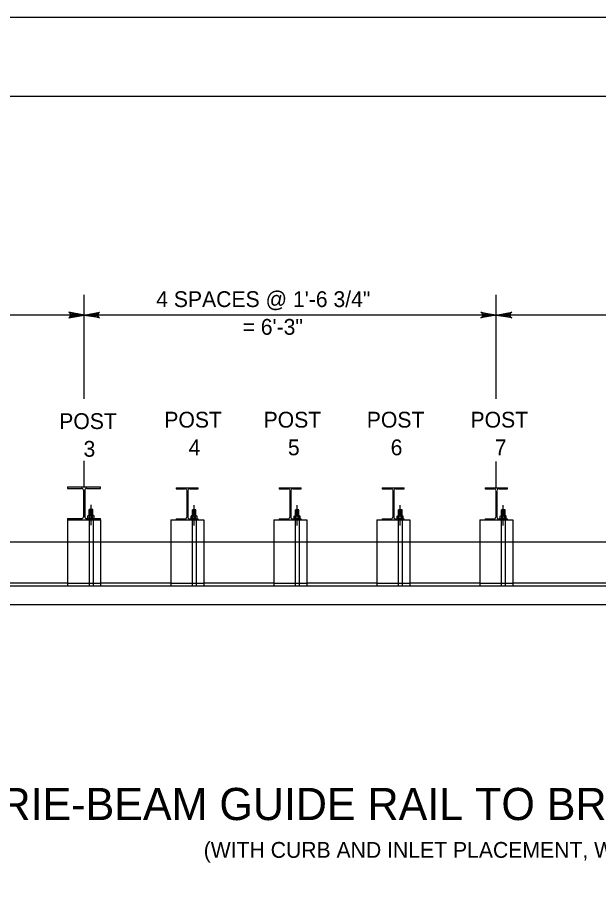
# Model space of a CAD drawing. Extents: x 632007860 to 635435983, y 295418622 to 297794622.
# Drawn here: x 632166503 to 632276713, y 297631068 to 297794622 of the extents above; entities that cross this region are included whole.
import ezdxf

# ---------------------------------------------------------------- set-up
doc = ezdxf.new("R2010")
doc.units = 0
for name, color, linetype in [('1', 7, 'Continuous'), ('2', 7, 'Continuous'), ('PLT-BNDY', 7, 'Continuous'), ('S-ABUT', 7, 'Continuous'), ('S-DETL-DIMS', 7, 'Continuous'), ('S-DETL-T120', 7, 'Continuous'), ('S-DETL-T175', 7, 'Continuous'), ('S-MISC-CNTR-WT01', 7, 'Continuous'), ('S-STEL', 7, 'Continuous')]:
    doc.layers.add(name, color=color, linetype=linetype)

msp = doc.modelspace()

# ---------------------------------------------------------------- linework, layer by layer
at = {"layer": '1'}
msp.add_lwpolyline([(632833860, 297215622), (632833860, 297779622), (632047860, 297779622), (632047860, 297215622), (632833860, 297215622), (632833860, 297241981), (632633860, 297241981), (632633860, 297306659), (632833860, 297306659), (632833860, 297335622), (632633860, 297335622), (632633860, 297215622), (632712661, 297215622), (632712661, 297241981), (632712661, 297215622), (632789661, 297215622), (632789661, 297241981), (632789661, 297229665), (632833860, 297229665)], dxfattribs=at)
at = {"layer": 'PLT-BNDY'}
msp.add_lwpolyline([(632007860, 297794622), (632848860, 297794622), (632848860, 297200622), (632007860, 297200622)], close=True, dxfattribs=at)
at = {"layer": 'S-ABUT'}
for p, q in [((632143250, 297695131), (632176053, 297695131)), ((632176053, 297695131), (632182311, 297695131)), ((632182311, 297695131), (632195583, 297695131)), ((632195583, 297695131), (632201841, 297695131)), ((632201841, 297695131), (632215114, 297695131)), ((632215114, 297695131), (632221371, 297695131)), ((632221371, 297695131), (632234644, 297695131)), ((632234644, 297695131), (632240901, 297695131)), ((632240901, 297695131), (632254174, 297695131)), ((632254174, 297695131), (632260432, 297695131)), ((632260432, 297695131), (632293235, 297695131)), ((632176053, 297687315), (632143250, 297687315)), ((632176053, 297687315), (632182332, 297687315)), ((632195583, 297687315), (632182311, 297687315)), ((632195583, 297687315), (632201862, 297687315)), ((632215114, 297687315), (632201841, 297687315)), ((632215114, 297687315), (632221393, 297687315)), ((632234644, 297687315), (632221371, 297687315)), ((632234644, 297687315), (632240923, 297687315)), ((632254174, 297687315), (632240901, 297687315)), ((632254174, 297687315), (632260453, 297687315)), ((632293235, 297687315), (632260432, 297687315))]:
    msp.add_line(p, q, dxfattribs=at)
at = {"layer": 'S-DETL-DIMS'}
for p, q in [((632257303, 297738146), (632073719, 297738146)), ((632413545, 297738146), (632257303, 297738146))]:
    msp.add_line(p, q, dxfattribs=at)
for points in [[(632179182, 297738146), (632176269, 297738692), (632176494, 297738537), (632176609, 297738341), (632176643, 297738146), (632176609, 297737951), (632176494, 297737755), (632176269, 297737600), (632179182, 297738146), (632176494, 297737755), (632176609, 297737951), (632179182, 297738146), (632176643, 297738146), (632176609, 297738341), (632179182, 297738146), (632176494, 297738537)], [(632179182, 297738146), (632182094, 297738692), (632181870, 297738537), (632181754, 297738341), (632181721, 297738146), (632181754, 297737951), (632181870, 297737755), (632182094, 297737600), (632179182, 297738146), (632181870, 297737755), (632181754, 297737951), (632179182, 297738146), (632181721, 297738146), (632181754, 297738341), (632179182, 297738146), (632181870, 297738537)], [(632257303, 297738146), (632254390, 297737600), (632254615, 297737755), (632254731, 297737951), (632254764, 297738146), (632254731, 297738341), (632254615, 297738537), (632254390, 297738692), (632257303, 297738146), (632254615, 297738537), (632254731, 297738341), (632257303, 297738146), (632254764, 297738146), (632254731, 297737951), (632257303, 297738146), (632254615, 297737755)], [(632257303, 297738146), (632260216, 297738692), (632259991, 297738537), (632259875, 297738341), (632259842, 297738146), (632259875, 297737951), (632259991, 297737755), (632260216, 297737600), (632257303, 297738146), (632259991, 297737755), (632259875, 297737951), (632257303, 297738146), (632259842, 297738146), (632259875, 297738341), (632257303, 297738146), (632259991, 297738537)]]:
    msp.add_lwpolyline(points, dxfattribs=at)
at = {"layer": 'S-MISC-CNTR-WT01'}
for p, q in [((632179182, 297722248), (632179182, 297742000)), ((632257303, 297722248), (632257303, 297742000)), ((632179182, 297705545), (632179182, 297710504)), ((632180488, 297698320), (632180488, 297702143)), ((632200023, 297698256), (632200023, 297702079)), ((632219553, 297698256), (632219553, 297702079)), ((632239084, 297698256), (632239084, 297702079)), ((632258614, 297698256), (632258614, 297702079))]:
    msp.add_line(p, q, dxfattribs=at)
at = {"layer": 'S-STEL'}
for p, q in [((632257303, 297705415), (632257303, 297710359)), ((632176053, 297705545), (632182311, 297705545)), ((632176053, 297705545), (632176053, 297705285)), ((632176053, 297705285), (632178693, 297705285)), ((632179052, 297704925), (632179052, 297699915)), ((632179312, 297704925), (632179312, 297699915)), ((632179671, 297705285), (632182311, 297705285)), ((632182311, 297705285), (632182311, 297705545)), ((632196625, 297705415), (632200800, 297705415)), ((632196625, 297705415), (632196625, 297705220)), ((632196625, 297705220), (632198223, 297705220)), ((632198615, 297704796), (632198615, 297699850)), ((632198810, 297704796), (632198810, 297699850)), ((632199201, 297705220), (632200800, 297705220)), ((632200800, 297705220), (632200800, 297705415)), ((632216155, 297705415), (632220330, 297705415)), ((632216155, 297705415), (632216155, 297705220)), ((632216155, 297705220), (632217754, 297705220)), ((632218145, 297704796), (632218145, 297699850)), ((632218340, 297704796), (632218340, 297699850)), ((632218731, 297705220), (632220330, 297705220)), ((632220330, 297705220), (632220330, 297705415)), ((632235685, 297705415), (632239860, 297705415)), ((632235685, 297705415), (632235685, 297705220)), ((632235685, 297705220), (632237284, 297705220)), ((632237675, 297704796), (632237675, 297699850)), ((632237870, 297704796), (632237870, 297699850)), ((632238261, 297705220), (632239860, 297705220)), ((632239860, 297705220), (632239860, 297705415)), ((632255215, 297705415), (632259391, 297705415)), ((632255215, 297705415), (632255215, 297705220)), ((632255215, 297705220), (632256814, 297705220)), ((632257205, 297704796), (632257205, 297699850)), ((632257400, 297704796), (632257400, 297699850)), ((632257792, 297705220), (632259391, 297705220)), ((632259391, 297705220), (632259391, 297705415)), ((632180157, 297700156), (632180157, 297701302)), ((632180829, 297701302), (632180157, 297701302)), ((632180726, 297701224), (632180267, 297701224)), ((632180829, 297700156), (632180829, 297701302)), ((632199692, 297700092), (632199692, 297701238)), ((632200364, 297701238), (632199692, 297701238)), ((632200364, 297700092), (632200364, 297701238)), ((632219222, 297700092), (632219222, 297701238)), ((632219894, 297701238), (632219222, 297701238)), ((632219894, 297700092), (632219894, 297701238)), ((632238752, 297700092), (632238752, 297701238)), ((632239424, 297701238), (632238752, 297701238)), ((632239424, 297700092), (632239424, 297701238)), ((632258283, 297700092), (632258283, 297701238)), ((632258955, 297701238), (632258283, 297701238)), ((632258955, 297700092), (632258955, 297701238)), ((632179906, 297700089), (632180022, 297700156)), ((632179906, 297699622), (632179906, 297700089)), ((632179906, 297699622), (632180022, 297699555)), ((632180954, 297700156), (632180022, 297700156)), ((632180829, 297701145), (632180157, 297701145)), ((632180829, 297700988), (632180157, 297700988)), ((632180829, 297700831), (632180157, 297700831)), ((632180829, 297700674), (632180157, 297700674)), ((632180829, 297700517), (632180157, 297700517)), ((632180829, 297700359), (632180157, 297700359)), ((632180829, 297700202), (632180157, 297700202)), ((632180197, 297699622), (632180197, 297700089)), ((632180726, 297701066), (632180267, 297701066)), ((632180726, 297700909), (632180267, 297700909)), ((632180726, 297700752), (632180267, 297700752)), ((632180726, 297700595), (632180267, 297700595)), ((632180726, 297700438), (632180267, 297700438)), ((632180726, 297700281), (632180267, 297700281)), ((632180779, 297699622), (632180779, 297700089)), ((632181071, 297700089), (632180954, 297700156)), ((632181071, 297699622), (632180954, 297699555)), ((632181071, 297699622), (632181071, 297700089)), ((632199441, 297700025), (632199557, 297700092)), ((632199441, 297699558), (632199441, 297700025)), ((632200489, 297700092), (632199557, 297700092)), ((632200364, 297701081), (632199692, 297701081)), ((632200364, 297700924), (632199692, 297700924)), ((632200364, 297700767), (632199692, 297700767)), ((632200364, 297700609), (632199692, 297700609)), ((632200364, 297700452), (632199692, 297700452)), ((632200364, 297700295), (632199692, 297700295)), ((632200364, 297700138), (632199692, 297700138)), ((632199732, 297699558), (632199732, 297700025)), ((632200261, 297701159), (632199801, 297701159)), ((632200261, 297701002), (632199801, 297701002)), ((632200261, 297700845), (632199801, 297700845)), ((632200261, 297700688), (632199801, 297700688)), ((632200261, 297700531), (632199801, 297700531)), ((632200261, 297700374), (632199801, 297700374)), ((632200261, 297700217), (632199801, 297700217)), ((632200314, 297699558), (632200314, 297700025)), ((632200605, 297700025), (632200489, 297700092)), ((632200605, 297699558), (632200605, 297700025)), ((632218971, 297700025), (632219087, 297700092)), ((632218971, 297699558), (632218971, 297700025)), ((632220019, 297700092), (632219087, 297700092)), ((632219894, 297701081), (632219222, 297701081)), ((632219894, 297700924), (632219222, 297700924)), ((632219894, 297700767), (632219222, 297700767)), ((632219894, 297700609), (632219222, 297700609)), ((632219894, 297700452), (632219222, 297700452)), ((632219894, 297700295), (632219222, 297700295)), ((632219894, 297700138), (632219222, 297700138)), ((632219262, 297699558), (632219262, 297700025)), ((632219791, 297701159), (632219332, 297701159)), ((632219791, 297701002), (632219332, 297701002)), ((632219791, 297700845), (632219332, 297700845)), ((632219791, 297700688), (632219332, 297700688)), ((632219791, 297700531), (632219332, 297700531)), ((632219791, 297700374), (632219332, 297700374)), ((632219791, 297700217), (632219332, 297700217)), ((632219844, 297699558), (632219844, 297700025)), ((632220136, 297700025), (632220019, 297700092)), ((632220136, 297699558), (632220136, 297700025)), ((632238501, 297700025), (632238618, 297700092)), ((632238501, 297699558), (632238501, 297700025)), ((632239549, 297700092), (632238618, 297700092)), ((632239424, 297701081), (632238752, 297701081)), ((632239424, 297700924), (632238752, 297700924)), ((632239424, 297700767), (632238752, 297700767)), ((632239424, 297700609), (632238752, 297700609)), ((632239424, 297700452), (632238752, 297700452)), ((632239424, 297700295), (632238752, 297700295)), ((632239424, 297700138), (632238752, 297700138)), ((632238792, 297699558), (632238792, 297700025)), ((632239321, 297701159), (632238862, 297701159)), ((632239321, 297701002), (632238862, 297701002)), ((632239321, 297700845), (632238862, 297700845)), ((632239321, 297700688), (632238862, 297700688)), ((632239321, 297700531), (632238862, 297700531)), ((632239321, 297700374), (632238862, 297700374)), ((632239321, 297700217), (632238862, 297700217)), ((632239375, 297699558), (632239375, 297700025)), ((632239666, 297700025), (632239549, 297700092)), ((632239666, 297699558), (632239666, 297700025)), ((632258031, 297700025), (632258148, 297700092)), ((632258031, 297699558), (632258031, 297700025)), ((632259080, 297700092), (632258148, 297700092)), ((632258955, 297701081), (632258283, 297701081)), ((632258955, 297700924), (632258283, 297700924)), ((632258955, 297700767), (632258283, 297700767)), ((632258955, 297700609), (632258283, 297700609)), ((632258955, 297700452), (632258283, 297700452)), ((632258955, 297700295), (632258283, 297700295)), ((632258955, 297700138), (632258283, 297700138)), ((632258323, 297699558), (632258323, 297700025)), ((632258851, 297701159), (632258392, 297701159)), ((632258851, 297701002), (632258392, 297701002)), ((632258851, 297700845), (632258392, 297700845)), ((632258851, 297700688), (632258392, 297700688)), ((632258851, 297700531), (632258392, 297700531)), ((632258851, 297700374), (632258392, 297700374)), ((632258851, 297700217), (632258392, 297700217)), ((632258905, 297699558), (632258905, 297700025)), ((632259196, 297700025), (632259080, 297700092)), ((632259196, 297699558), (632259196, 297700025)), ((632176053, 297699555), (632176053, 297699295)), ((632176053, 297699555), (632178693, 297699555)), ((632176053, 297699295), (632182311, 297699295)), ((632176053, 297699295), (632182311, 297699295)), ((632176053, 297699295), (632176053, 297686797)), ((632179671, 297699555), (632182311, 297699555)), ((632180954, 297699555), (632180022, 297699555)), ((632180102, 297699555), (632180102, 297686797)), ((632180883, 297699555), (632180883, 297686797)), ((632182311, 297699295), (632182311, 297699555)), ((632182311, 297699295), (632182311, 297686797)), ((632195583, 297699296), (632201841, 297699296)), ((632195583, 297699296), (632195583, 297686797)), ((632196625, 297699491), (632196625, 297699296)), ((632196625, 297699491), (632198223, 297699491)), ((632196625, 297699296), (632200800, 297699296)), ((632199201, 297699491), (632200800, 297699491)), ((632199441, 297699558), (632199557, 297699491)), ((632200489, 297699491), (632199557, 297699491)), ((632199632, 297699491), (632199632, 297686732)), ((632200414, 297699491), (632200414, 297686732)), ((632200605, 297699558), (632200489, 297699491)), ((632200800, 297699296), (632200800, 297699491)), ((632201841, 297699296), (632201841, 297686797)), ((632215114, 297699296), (632221371, 297699296)), ((632215114, 297699296), (632215114, 297686797)), ((632216155, 297699491), (632216155, 297699296)), ((632216155, 297699491), (632217754, 297699491)), ((632216155, 297699296), (632220330, 297699296)), ((632218731, 297699491), (632220330, 297699491)), ((632218971, 297699558), (632219087, 297699491)), ((632220019, 297699491), (632219087, 297699491)), ((632219163, 297699491), (632219163, 297686732)), ((632219944, 297699491), (632219944, 297686732)), ((632220136, 297699558), (632220019, 297699491)), ((632220330, 297699296), (632220330, 297699491)), ((632221371, 297699296), (632221371, 297686797)), ((632234644, 297699296), (632240901, 297699296)), ((632234644, 297699296), (632234644, 297686797)), ((632235685, 297699491), (632235685, 297699296)), ((632235685, 297699491), (632237284, 297699491)), ((632235685, 297699296), (632239860, 297699296)), ((632238261, 297699491), (632239860, 297699491)), ((632238501, 297699558), (632238618, 297699491)), ((632239549, 297699491), (632238618, 297699491)), ((632238693, 297699491), (632238693, 297686732)), ((632239474, 297699491), (632239474, 297686732)), ((632239666, 297699558), (632239549, 297699491)), ((632239860, 297699296), (632239860, 297699491)), ((632240901, 297699296), (632240901, 297686797)), ((632254174, 297699296), (632260432, 297699296)), ((632254174, 297699296), (632254174, 297686797)), ((632255215, 297699491), (632255215, 297699296)), ((632255215, 297699491), (632256814, 297699491)), ((632255215, 297699296), (632259391, 297699296)), ((632257792, 297699491), (632259391, 297699491)), ((632258031, 297699558), (632258148, 297699491)), ((632259080, 297699491), (632258148, 297699491)), ((632258223, 297699491), (632258223, 297686732)), ((632259004, 297699491), (632259004, 297686732)), ((632259196, 297699558), (632259080, 297699491)), ((632259391, 297699296), (632259391, 297699491)), ((632260432, 297699296), (632260432, 297686797)), ((632080107, 297686797), (632580147, 297686797)), ((632176053, 297686797), (632182311, 297686797)), ((632195583, 297686797), (632201841, 297686797)), ((632215114, 297686797), (632221371, 297686797)), ((632234644, 297686797), (632240901, 297686797)), ((632254174, 297686797), (632260432, 297686797)), ((632054741, 297683282), (632580147, 297683282))]:
    msp.add_line(p, q, dxfattribs=at)
for centre, radius, start, end in [((632178693, 297704925), 359, 359.90036, 89.90036), ((632179671, 297704925), 359, 90.09964, 180.09964), ((632198239, 297704845), 376, 2.38198, 92.38198), ((632199185, 297704845), 376, 87.61802, 177.61802), ((632217769, 297704845), 376, 2.38198, 92.38198), ((632218716, 297704845), 376, 87.61802, 177.61802), ((632237300, 297704845), 376, 2.38198, 92.38198), ((632238246, 297704845), 376, 87.61802, 177.61802), ((632256830, 297704845), 376, 2.38198, 92.38198), ((632257776, 297704845), 376, 87.61802, 177.61802), ((632178693, 297699914), 359, 270.09964, 0.09964), ((632179671, 297699914), 359, 179.90036, 269.90036), ((632198239, 297699866), 376, 267.61802, 357.61802), ((632199185, 297699866), 376, 182.38198, 272.38198), ((632217769, 297699866), 376, 267.61802, 357.61802), ((632218716, 297699866), 376, 182.38198, 272.38198), ((632237300, 297699866), 376, 267.61802, 357.61802), ((632238246, 297699866), 376, 182.38198, 272.38198), ((632256830, 297699866), 376, 267.61802, 357.61802), ((632257776, 297699866), 376, 182.38198, 272.38198)]:
    msp.add_arc(centre, radius, start, end, dxfattribs=at)
for points in [[(632180051, 297700156), (632180072, 297700153), (632180116, 297700148), (632180163, 297700117), (632180189, 297700095), (632180197, 297700089)], [(632180051, 297699555), (632180072, 297699558), (632180116, 297699564), (632180163, 297699594), (632180189, 297699616), (632180197, 297699622)], [(632180197, 297700089), (632180222, 297700099), (632180280, 297700123), (632180377, 297700150), (632180451, 297700154), (632180488, 297700156)], [(632180197, 297699622), (632180222, 297699612), (632180280, 297699589), (632180377, 297699561), (632180451, 297699557), (632180488, 297699555)], [(632180488, 297700156), (632180495, 297700156), (632180539, 297700156), (632180620, 297700145), (632180710, 297700118), (632180762, 297700096), (632180779, 297700089)], [(632180488, 297699555), (632180495, 297699555), (632180539, 297699556), (632180620, 297699567), (632180710, 297699594), (632180762, 297699615), (632180779, 297699622)], [(632180779, 297700089), (632180801, 297700106), (632180843, 297700140), (632180898, 297700156), (632180924, 297700156), (632180925, 297700156)], [(632180779, 297699622), (632180801, 297699605), (632180843, 297699571), (632180898, 297699555), (632180924, 297699555), (632180925, 297699555)], [(632199586, 297700092), (632199607, 297700089), (632199651, 297700083), (632199698, 297700053), (632199724, 297700031), (632199732, 297700025)], [(632199732, 297700025), (632199756, 297700035), (632199815, 297700058), (632199912, 297700086), (632199986, 297700090), (632200023, 297700092)], [(632200023, 297700092), (632200030, 297700092), (632200073, 297700091), (632200155, 297700080), (632200245, 297700053), (632200297, 297700032), (632200314, 297700025)], [(632200314, 297700025), (632200336, 297700042), (632200378, 297700076), (632200433, 297700092), (632200459, 297700092), (632200460, 297700092)], [(632219117, 297700092), (632219137, 297700089), (632219181, 297700083), (632219228, 297700053), (632219254, 297700031), (632219262, 297700025)], [(632219262, 297700025), (632219287, 297700035), (632219345, 297700058), (632219442, 297700086), (632219516, 297700090), (632219553, 297700092)], [(632219553, 297700092), (632219560, 297700092), (632219604, 297700091), (632219685, 297700080), (632219775, 297700053), (632219827, 297700032), (632219844, 297700025)], [(632219844, 297700025), (632219866, 297700042), (632219908, 297700076), (632219963, 297700092), (632219989, 297700092), (632219990, 297700092)], [(632238647, 297700092), (632238667, 297700089), (632238712, 297700083), (632238759, 297700053), (632238784, 297700031), (632238792, 297700025)], [(632238792, 297700025), (632238817, 297700035), (632238875, 297700058), (632238973, 297700086), (632239046, 297700090), (632239084, 297700092)], [(632239084, 297700092), (632239090, 297700092), (632239134, 297700091), (632239215, 297700080), (632239305, 297700053), (632239358, 297700032), (632239375, 297700025)], [(632239375, 297700025), (632239397, 297700042), (632239439, 297700076), (632239493, 297700092), (632239520, 297700092), (632239520, 297700092)], [(632258177, 297700092), (632258198, 297700089), (632258242, 297700083), (632258289, 297700053), (632258315, 297700031), (632258323, 297700025)], [(632258323, 297700025), (632258347, 297700035), (632258406, 297700058), (632258503, 297700086), (632258576, 297700090), (632258614, 297700092)], [(632258614, 297700092), (632258621, 297700092), (632258664, 297700091), (632258746, 297700080), (632258836, 297700053), (632258888, 297700032), (632258905, 297700025)], [(632258905, 297700025), (632258927, 297700042), (632258969, 297700076), (632259023, 297700092), (632259050, 297700092), (632259051, 297700092)], [(632199586, 297699491), (632199607, 297699494), (632199651, 297699499), (632199698, 297699530), (632199724, 297699551), (632199732, 297699558)], [(632199732, 297699558), (632199756, 297699548), (632199815, 297699524), (632199912, 297699497), (632199986, 297699493), (632200023, 297699491)], [(632200023, 297699491), (632200030, 297699491), (632200073, 297699491), (632200155, 297699502), (632200245, 297699529), (632200297, 297699551), (632200314, 297699558)], [(632200314, 297699558), (632200336, 297699541), (632200378, 297699507), (632200433, 297699491), (632200459, 297699491), (632200460, 297699491)], [(632219117, 297699491), (632219137, 297699494), (632219181, 297699499), (632219228, 297699530), (632219254, 297699551), (632219262, 297699558)], [(632219262, 297699558), (632219287, 297699548), (632219345, 297699524), (632219442, 297699497), (632219516, 297699493), (632219553, 297699491)], [(632219553, 297699491), (632219560, 297699491), (632219604, 297699491), (632219685, 297699502), (632219775, 297699529), (632219827, 297699551), (632219844, 297699558)], [(632219844, 297699558), (632219866, 297699541), (632219908, 297699507), (632219963, 297699491), (632219989, 297699491), (632219990, 297699491)], [(632238647, 297699491), (632238667, 297699494), (632238712, 297699499), (632238759, 297699530), (632238784, 297699551), (632238792, 297699558)], [(632238792, 297699558), (632238817, 297699548), (632238875, 297699524), (632238973, 297699497), (632239046, 297699493), (632239084, 297699491)], [(632239084, 297699491), (632239090, 297699491), (632239134, 297699491), (632239215, 297699502), (632239305, 297699529), (632239358, 297699551), (632239375, 297699558)], [(632239375, 297699558), (632239397, 297699541), (632239439, 297699507), (632239493, 297699491), (632239520, 297699491), (632239520, 297699491)], [(632258177, 297699491), (632258198, 297699494), (632258242, 297699499), (632258289, 297699530), (632258315, 297699551), (632258323, 297699558)], [(632258323, 297699558), (632258347, 297699548), (632258406, 297699524), (632258503, 297699497), (632258576, 297699493), (632258614, 297699491)], [(632258614, 297699491), (632258621, 297699491), (632258664, 297699491), (632258746, 297699502), (632258836, 297699529), (632258888, 297699551), (632258905, 297699558)], [(632258905, 297699558), (632258927, 297699541), (632258969, 297699507), (632259023, 297699491), (632259050, 297699491), (632259051, 297699491)]]:
    msp.add_open_spline(points, degree=3, dxfattribs=at)

# ---------------------------------------------------------------- texts
at = {"layer": '2'}
for s, height, p in [('4 SPACES @ 1\'-6 3/4"', 2999.85, (632192830, 297739663)), ('= 6\'-3"', 2999.8, (632209200, 297734413))]:
    msp.add_text(s, height=height, dxfattribs=at).set_placement(p)
at = {"layer": 'S-DETL-T120'}
for s, height, p in [('POST', 2999.8, (632174455, 297716534)), ('POST', 2999.8, (632194372, 297716807)), ('POST', 2999.8, (632213190, 297716807)), ('POST', 2999.8, (632232749, 297716807)), ('POST', 2999.8, (632252404, 297716807)), ('3', 3000, (632179061, 297711284)), ('4', 3000, (632198978, 297711557)), ('5', 3000, (632217796, 297711557)), ('6', 3000, (632237273, 297711557)), ('7', 3000, (632257010, 297711557)), ('(WITH CURB AND INLET PLACEMENT, WITHOUT CURB SIMILAR)', 2999.91, (632201838, 297635230))]:
    msp.add_text(s, height=height, dxfattribs=at).set_placement(p)
at = {"layer": 'S-DETL-T175'}
msp.add_text('PLAN VIEW FOR THRIE-BEAM GUIDE RAIL TO BRIDGE BARRIER TRANSITION', height=6096, dxfattribs=at).set_placement((632086151, 297642384))

doc.saveas('drawing.dxf')
